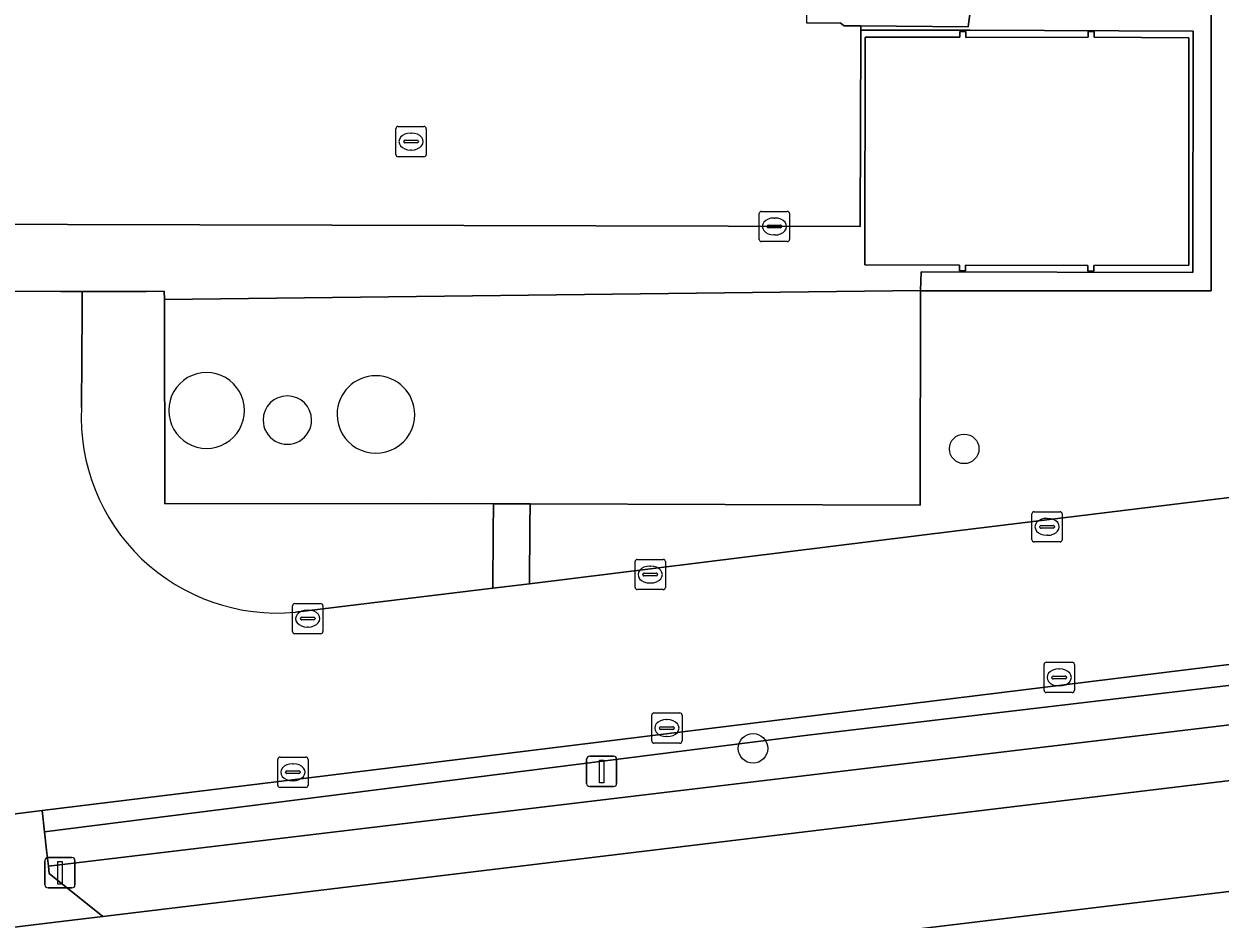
# Model space of a CAD drawing. Extents: x 161477 to 163040, y 383680 to 384871.
# Drawn here: x 162039.72 to 162079.23, y 384067.52 to 384097.11 of the extents above; entities that cross this region are included whole.
import ezdxf

# ---------------------------------------------------------------- set-up
doc = ezdxf.new("R2010")
doc.units = 0
for name, color, linetype in [('IMGEO_Berm_groen', 7, 'Continuous'), ('IMGEO_Boom', 7, 'Continuous'), ('IMGEO_Erf', 7, 'Continuous'), ('IMGEO_Fietspad_gesloten', 7, 'Continuous'), ('IMGEO_Fietspad_open', 7, 'Continuous'), ('IMGEO_Groenvoorziening', 7, 'Continuous'), ('IMGEO_Haag', 7, 'Continuous'), ('IMGEO_Kolk', 7, 'Continuous'), ('IMGEO_Lichtmast', 7, 'Continuous'), ('IMGEO_Opslagtank', 7, 'Continuous'), ('IMGEO_Pand', 7, 'Continuous'), ('IMGEO_Rijbaan_lokaal_open', 7, 'Continuous'), ('IMGEO_Rioolput', 7, 'Continuous'), ('IMGEO_Terreindeel_halfverhard', 7, 'Continuous'), ('IMGEO_Verkeersbordpaal', 7, 'Continuous'), ('IMGEO_Voetpad_open', 7, 'Continuous')]:
    doc.layers.add(name, color=color, linetype=linetype)

msp = doc.modelspace()

# ---------------------------------------------------------------- linework, layer by layer
at = {"layer": 'IMGEO_Berm_groen'}
for points in [[(162225.449, 384092.868), (162225.46, 384092.912), (162224.42, 384093.611), (162223.116, 384093.366), (162218.709, 384092.746), (162214.308, 384092.077), (162209.915, 384091.359), (162205.531, 384090.591), (162186.171, 384087.226), (162182.978, 384086.653), (162179.777, 384086.131), (162176.568, 384085.658), (162173.352, 384085.235), (162170.566, 384084.911), (162167.775, 384084.623), (162135.82, 384080.702), (162128.195, 384079.766), (162094.555, 384075.741), (162040.526, 384069.275), (162040.556, 384069.026), (162042.321, 384067.606), (162164.301, 384082.326)], [(162179.927, 384080.597), (162164.799, 384078.716), (162037.295, 384063.34), (162003.42, 384059.174), (162000, 384058.753), (161967.373, 384054.741), (161896.962, 384046.212), (161847.953, 384040.275), (161822.49, 384037.235), (161793.606, 384033.742), (161792.05, 384033.368), (161791.016, 384033.255), (161789.879, 384033.126), (161782.08, 384032.349)]]:
    msp.add_lwpolyline(points, dxfattribs=at)
at = {"layer": 'IMGEO_Boom'}
for centre in [(162070.78, 384083.062), (162063.804, 384073.164)]:
    msp.add_circle(centre, 0.489, dxfattribs=at)
at = {"layer": 'IMGEO_Erf'}
msp.add_lwpolyline([(162069.342, 384088.287), (162069.342, 384088.292), (162044.356, 384088.002), (162044.369, 384081.245), (162053.115, 384081.257), (162055.228, 384081.25), (162056.444, 384081.246), (162069.33, 384081.203)], close=True, dxfattribs=at)
for centre, radius, start, end in [((162045.752, 384084.335), 1.25, 359.9291, 180.0709), ((162051.345, 384084.199), 1.282, 0.0211, 179.9789), ((162048.42, 384084.014), 0.8, 0.0358, 179.9642), ((162045.752, 384084.329), 1.25, 179.8328, 0.1672), ((162051.345, 384084.199), 1.282, 179.9846, 0.0154), ((162048.42, 384084.014), 0.8, 179.945, 0.055)]:
    msp.add_arc(centre, radius, start, end, dxfattribs=at)
at = {"layer": 'IMGEO_Fietspad_gesloten'}
msp.add_lwpolyline([(162179.402, 384084.189), (162164.301, 384082.326), (162042.321, 384067.606), (162040.757, 384067.417), (162037.582, 384067.034), (162036.674, 384066.924), (162002.758, 384062.766), (162000, 384062.428), (161967.056, 384058.389), (161896.476, 384049.775), (161896.962, 384046.212), (161967.373, 384054.741), (162000, 384058.753), (162003.42, 384059.174), (162037.295, 384063.34), (162164.799, 384078.716)], dxfattribs=at)
at = {"layer": 'IMGEO_Fietspad_open'}
msp.add_lwpolyline([(162040.556, 384069.026), (162040.526, 384069.275), (162040.467, 384069.803), (162040.402, 384070.402), (162040.324, 384071.11), (162038.64, 384070.903), (162038.716, 384070.33), (162038.737, 384070.163), (162038.814, 384069.569), (162038.896, 384068.971), (162038.924, 384068.822), (162037.582, 384067.034), (162040.757, 384067.417), (162042.321, 384067.606)], close=True, dxfattribs=at)
at = {"layer": 'IMGEO_Groenvoorziening'}
for points in [[(162084.158, 384114.999), (162067.083, 384115.003), (162067.066, 384102.213), (162065.562, 384102.21), (162065.574, 384097.144), (162066.68, 384097.137), (162066.816, 384097.039), (162067.365, 384097.038), (162070.916, 384097.012), (162070.921, 384097.102), (162070.98, 384097.501), (162078.942, 384097.462), (162078.944, 384088.289), (162070.172, 384088.282), (162069.654, 384088.287), (162069.342, 384088.287), (162069.33, 384081.203), (162056.444, 384081.246), (162056.436, 384080.507), (162056.415, 384078.601), (162070.537, 384080.356), (162090.45, 384082.793)], [(162055.228, 384081.25), (162053.115, 384081.257), (162044.369, 384081.245), (162044.356, 384088.002), (162044.355, 384088.272), (162043.755, 384088.257), (162041.64, 384088.262), (162041.636, 384087.641), (162041.617, 384084.428)], [(162126.703, 384081.75), (162074.887, 384075.359), (162049.762, 384072.273), (162040.324, 384071.11), (162040.402, 384070.402), (162065.523, 384073.587), (162094.619, 384077.023), (162100.634, 384077.733), (162132.946, 384081.569)], [(162132.946, 384081.569), (162100.634, 384077.733), (162094.619, 384077.023), (162065.523, 384073.587), (162040.402, 384070.402), (162040.467, 384069.803), (162040.526, 384069.275), (162094.555, 384075.741), (162128.195, 384079.766)], [(162048.685, 384077.665), (162055.207, 384078.454), (162055.221, 384080.307), (162055.228, 384081.25)]]:
    msp.add_lwpolyline(points, dxfattribs=at)
msp.add_arc((162048.082, 384084.11), 6.473, 177.182, 275.3445, dxfattribs=at)
at = {"layer": 'IMGEO_Haag'}
msp.add_lwpolyline([(162132.946, 384081.569), (162100.634, 384077.733), (162094.619, 384077.023), (162065.523, 384073.587), (162040.402, 384070.402), (162040.467, 384069.803), (162040.526, 384069.275), (162094.555, 384075.741), (162128.195, 384079.766)], dxfattribs=at)
at = {"layer": 'IMGEO_Kolk'}
for p, q in [((162064.01, 384089.985), (162064.01, 384090.837)), ((162064.085, 384090.911), (162064.937, 384090.911)), ((162065.011, 384090.837), (162065.011, 384089.985)), ((162064.269, 384090.405), (162064.269, 384090.417)), ((162064.707, 384090.368), (162064.309, 384090.368)), ((162064.312, 384090.454), (162064.71, 384090.454)), ((162064.498, 384090.691), (162064.523, 384090.691)), ((162064.753, 384090.417), (162064.753, 384090.405)), ((162064.521, 384090.131), (162064.496, 384090.131)), ((162064.937, 384089.911), (162064.085, 384089.911)), ((162073.019, 384080.059), (162073.019, 384080.911)), ((162073.094, 384080.985), (162073.946, 384080.985)), ((162074.02, 384080.911), (162074.02, 384080.059)), ((162073.278, 384080.479), (162073.278, 384080.491)), ((162073.321, 384080.528), (162073.719, 384080.528)), ((162073.507, 384080.765), (162073.532, 384080.765)), ((162073.762, 384080.491), (162073.762, 384080.479)), ((162073.716, 384080.442), (162073.318, 384080.442)), ((162073.53, 384080.205), (162073.505, 384080.205)), ((162073.946, 384079.985), (162073.094, 384079.985)), ((162059.907, 384078.483), (162059.907, 384079.335)), ((162059.982, 384079.409), (162060.834, 384079.409)), ((162060.908, 384079.335), (162060.908, 384078.483)), ((162060.166, 384078.903), (162060.166, 384078.915)), ((162060.209, 384078.952), (162060.607, 384078.952)), ((162060.395, 384079.189), (162060.42, 384079.189)), ((162060.65, 384078.915), (162060.65, 384078.903)), ((162060.604, 384078.866), (162060.206, 384078.866)), ((162060.418, 384078.629), (162060.393, 384078.629)), ((162060.834, 384078.409), (162059.982, 384078.409)), ((162048.593, 384077.026), (162048.593, 384077.878)), ((162048.668, 384077.952), (162049.52, 384077.952)), ((162049.081, 384077.732), (162049.106, 384077.732)), ((162049.594, 384077.878), (162049.594, 384077.026)), ((162048.852, 384077.446), (162048.852, 384077.458)), ((162049.29, 384077.409), (162048.892, 384077.409)), ((162048.895, 384077.495), (162049.293, 384077.495)), ((162049.336, 384077.458), (162049.336, 384077.446)), ((162049.52, 384076.952), (162048.668, 384076.952)), ((162049.104, 384077.172), (162049.079, 384077.172)), ((162073.418, 384075.083), (162073.418, 384075.935)), ((162073.493, 384076.009), (162074.345, 384076.009)), ((162073.906, 384075.789), (162073.931, 384075.789)), ((162074.419, 384075.935), (162074.419, 384075.083)), ((162073.677, 384075.503), (162073.677, 384075.515)), ((162074.115, 384075.466), (162073.717, 384075.466)), ((162073.72, 384075.552), (162074.118, 384075.552)), ((162074.161, 384075.515), (162074.161, 384075.503)), ((162074.345, 384075.009), (162073.493, 384075.009)), ((162073.929, 384075.229), (162073.904, 384075.229)), ((162060.457, 384073.409), (162060.457, 384074.261)), ((162060.532, 384074.335), (162061.384, 384074.335)), ((162061.458, 384074.261), (162061.458, 384073.409)), ((162060.716, 384073.829), (162060.716, 384073.841)), ((162061.154, 384073.792), (162060.756, 384073.792)), ((162060.759, 384073.878), (162061.157, 384073.878)), ((162060.945, 384074.115), (162060.97, 384074.115)), ((162061.2, 384073.841), (162061.2, 384073.829)), ((162060.968, 384073.555), (162060.943, 384073.555)), ((162061.384, 384073.335), (162060.532, 384073.335)), ((162048.103, 384071.948), (162048.103, 384072.8)), ((162048.178, 384072.874), (162049.03, 384072.874)), ((162048.591, 384072.654), (162048.616, 384072.654)), ((162049.104, 384072.8), (162049.104, 384071.948)), ((162048.362, 384072.368), (162048.362, 384072.38)), ((162048.8, 384072.331), (162048.402, 384072.331)), ((162048.405, 384072.417), (162048.803, 384072.417)), ((162048.846, 384072.38), (162048.846, 384072.368)), ((162049.03, 384071.874), (162048.178, 384071.874)), ((162048.614, 384072.094), (162048.589, 384072.094))]:
    msp.add_line(p, q, dxfattribs=at)
for points in [[(162064.01, 384089.985), (162064.01, 384090.837)], [(162064.085, 384090.911), (162064.937, 384090.911)], [(162065.011, 384090.837), (162065.011, 384089.985)], [(162064.937, 384089.911), (162064.085, 384089.911)], [(162073.019, 384080.059), (162073.019, 384080.911)], [(162073.094, 384080.985), (162073.946, 384080.985)], [(162074.02, 384080.911), (162074.02, 384080.059)], [(162073.946, 384079.985), (162073.094, 384079.985)], [(162059.907, 384078.483), (162059.907, 384079.335)], [(162059.982, 384079.409), (162060.834, 384079.409)], [(162060.908, 384079.335), (162060.908, 384078.483)], [(162060.834, 384078.409), (162059.982, 384078.409)], [(162048.593, 384077.026), (162048.593, 384077.878)], [(162048.668, 384077.952), (162049.52, 384077.952)], [(162049.594, 384077.878), (162049.594, 384077.026)], [(162049.52, 384076.952), (162048.668, 384076.952)], [(162073.418, 384075.083), (162073.418, 384075.935)], [(162073.493, 384076.009), (162074.345, 384076.009)], [(162074.419, 384075.935), (162074.419, 384075.083)], [(162074.345, 384075.009), (162073.493, 384075.009)], [(162060.457, 384073.409), (162060.457, 384074.261)], [(162060.532, 384074.335), (162061.384, 384074.335)], [(162061.458, 384074.261), (162061.458, 384073.409)], [(162061.384, 384073.335), (162060.532, 384073.335)], [(162048.103, 384071.948), (162048.103, 384072.8)], [(162048.178, 384072.874), (162049.03, 384072.874)], [(162049.104, 384072.8), (162049.104, 384071.948)], [(162049.03, 384071.874), (162048.178, 384071.874)]]:
    msp.add_lwpolyline(points, dxfattribs=at)
for centre, radius, start, end in [((162064.087, 384090.835), 0.0765, 91.552, 178.448), ((162064.087, 384090.835), 0.0765, 91.552, 178.448), ((162064.935, 384090.835), 0.0765, 1.552, 88.448), ((162064.935, 384090.835), 0.0765, 1.552, 88.448), ((162064.309, 384090.414), 0.0403, 85.8775, 175.7526), ((162064.306, 384090.404), 0.0366, 178.938, 274.7102), ((162064.71, 384090.411), 0.043, 264.8664, 352.4533), ((162064.714, 384090.416), 0.0386, 1.7309, 96.639), ((162064.087, 384089.987), 0.0765, 181.552, 268.448), ((162064.087, 384089.987), 0.0765, 181.552, 268.448), ((162064.935, 384089.987), 0.0765, 271.552, 358.448), ((162064.935, 384089.987), 0.0765, 271.552, 358.448), ((162073.096, 384080.909), 0.0765, 91.552, 178.448), ((162073.096, 384080.909), 0.0765, 91.552, 178.448), ((162073.944, 384080.909), 0.0765, 1.552, 88.448), ((162073.944, 384080.909), 0.0765, 1.552, 88.448), ((162073.318, 384080.488), 0.0403, 85.8775, 175.7526), ((162073.723, 384080.49), 0.0386, 1.7309, 96.639), ((162073.315, 384080.478), 0.0366, 178.938, 274.7102), ((162073.719, 384080.485), 0.043, 264.8664, 352.4533), ((162073.096, 384080.061), 0.0765, 181.552, 268.448), ((162073.096, 384080.061), 0.0765, 181.552, 268.448), ((162073.944, 384080.061), 0.0765, 271.552, 358.448), ((162073.944, 384080.061), 0.0765, 271.552, 358.448), ((162059.984, 384079.333), 0.0765, 91.552, 178.448), ((162059.984, 384079.333), 0.0765, 91.552, 178.448), ((162060.832, 384079.333), 0.0765, 1.552, 88.448), ((162060.832, 384079.333), 0.0765, 1.552, 88.448), ((162060.206, 384078.912), 0.0403, 85.8775, 175.7526), ((162060.611, 384078.914), 0.0386, 1.7309, 96.639), ((162060.203, 384078.902), 0.0366, 178.938, 274.7102), ((162060.607, 384078.909), 0.043, 264.8664, 352.4533), ((162059.984, 384078.485), 0.0765, 181.552, 268.448), ((162059.984, 384078.485), 0.0765, 181.552, 268.448), ((162060.832, 384078.485), 0.0765, 271.552, 358.448), ((162060.832, 384078.485), 0.0765, 271.552, 358.448), ((162048.67, 384077.876), 0.0765, 91.552, 178.448), ((162048.67, 384077.876), 0.0765, 91.552, 178.448), ((162049.518, 384077.876), 0.0765, 1.552, 88.448), ((162049.518, 384077.876), 0.0765, 1.552, 88.448), ((162048.892, 384077.455), 0.0403, 85.8775, 175.7526), ((162048.889, 384077.445), 0.0366, 178.938, 274.7102), ((162049.293, 384077.452), 0.043, 264.8664, 352.4533), ((162049.297, 384077.457), 0.0386, 1.7309, 96.639), ((162048.67, 384077.028), 0.0765, 181.552, 268.448), ((162048.67, 384077.028), 0.0765, 181.552, 268.448), ((162049.518, 384077.028), 0.0765, 271.552, 358.448), ((162049.518, 384077.028), 0.0765, 271.552, 358.448), ((162073.495, 384075.933), 0.0765, 91.552, 178.448), ((162073.495, 384075.933), 0.0765, 91.552, 178.448), ((162074.343, 384075.933), 0.0765, 1.552, 88.448), ((162074.343, 384075.933), 0.0765, 1.552, 88.448), ((162073.717, 384075.512), 0.0403, 85.8775, 175.7526), ((162073.714, 384075.502), 0.0366, 178.938, 274.7102), ((162074.118, 384075.509), 0.043, 264.8664, 352.4533), ((162074.122, 384075.514), 0.0386, 1.7309, 96.639), ((162073.495, 384075.085), 0.0765, 181.552, 268.448), ((162073.495, 384075.085), 0.0765, 181.552, 268.448), ((162074.343, 384075.085), 0.0765, 271.552, 358.448), ((162074.343, 384075.085), 0.0765, 271.552, 358.448), ((162060.534, 384074.259), 0.0765, 91.552, 178.448), ((162060.534, 384074.259), 0.0765, 91.552, 178.448), ((162061.382, 384074.259), 0.0765, 1.552, 88.448), ((162061.382, 384074.259), 0.0765, 1.552, 88.448), ((162060.756, 384073.838), 0.0403, 85.8775, 175.7526), ((162060.753, 384073.828), 0.0366, 178.938, 274.7102), ((162061.157, 384073.835), 0.043, 264.8664, 352.4533), ((162061.161, 384073.84), 0.0386, 1.7309, 96.639), ((162060.534, 384073.411), 0.0765, 181.552, 268.448), ((162060.534, 384073.411), 0.0765, 181.552, 268.448), ((162061.382, 384073.411), 0.0765, 271.552, 358.448), ((162061.382, 384073.411), 0.0765, 271.552, 358.448), ((162048.18, 384072.798), 0.0765, 91.552, 178.448), ((162048.18, 384072.798), 0.0765, 91.552, 178.448), ((162049.028, 384072.798), 0.0765, 1.552, 88.448), ((162049.028, 384072.798), 0.0765, 1.552, 88.448), ((162048.402, 384072.377), 0.0403, 85.8775, 175.7526), ((162048.399, 384072.367), 0.0366, 178.938, 274.7102), ((162048.803, 384072.374), 0.043, 264.8664, 352.4533), ((162048.807, 384072.379), 0.0386, 1.7309, 96.639), ((162048.18, 384071.95), 0.0765, 181.552, 268.448), ((162048.18, 384071.95), 0.0765, 181.552, 268.448), ((162049.028, 384071.95), 0.0765, 271.552, 358.448), ((162049.028, 384071.95), 0.0765, 271.552, 358.448)]:
    msp.add_arc(centre, radius, start, end, dxfattribs=at)
for centre, major_axis, ratio, start_param, end_param in [((162064.497, 384090.411), (-0.387, 0.002), 0.722429, 4.712389, 7.853982), ((162064.522, 384090.411), (-0.39, 0.002), 0.717154, 1.570796, 4.712389), ((162073.506, 384080.485), (-0.387, 0.002), 0.722429, 4.712389, 7.853982), ((162073.531, 384080.485), (-0.39, 0.002), 0.717154, 1.570796, 4.712389), ((162060.394, 384078.909), (-0.387, 0.002), 0.722429, 4.712389, 7.853982), ((162060.419, 384078.909), (-0.39, 0.002), 0.717154, 1.570796, 4.712389), ((162049.08, 384077.452), (-0.387, 0.002), 0.722429, 4.712389, 7.853982), ((162049.105, 384077.452), (-0.39, 0.002), 0.717154, 1.570796, 4.712389), ((162073.905, 384075.509), (-0.387, 0.002), 0.722429, 4.712389, 7.853982), ((162073.93, 384075.509), (-0.39, 0.002), 0.717154, 1.570796, 4.712389), ((162060.944, 384073.835), (-0.387, 0.002), 0.722429, 4.712389, 7.853982), ((162060.969, 384073.835), (-0.39, 0.002), 0.717154, 1.570796, 4.712389), ((162048.59, 384072.374), (-0.387, 0.002), 0.722429, 4.712389, 7.853982), ((162048.615, 384072.374), (-0.39, 0.002), 0.717154, 1.570796, 4.712389)]:
    msp.add_ellipse(centre, major_axis=major_axis, ratio=ratio, start_param=start_param, end_param=end_param, dxfattribs=at)
at = {"layer": 'IMGEO_Lichtmast'}
for p, q in [((162058.308, 384072.003), (162058.308, 384072.803)), ((162058.308, 384072.803), (162058.308, 384072.003)), ((162058.408, 384072.903), (162059.198, 384072.903)), ((162059.198, 384072.903), (162058.408, 384072.903)), ((162059.298, 384072.803), (162059.298, 384072.003)), ((162059.298, 384072.003), (162059.298, 384072.803)), ((162059.198, 384071.903), (162058.408, 384071.903)), ((162058.408, 384071.903), (162059.198, 384071.903))]:
    msp.add_line(p, q, dxfattribs=at)
msp.add_lwpolyline([(162058.728, 384072.778), (162058.878, 384072.778), (162058.878, 384072.028), (162058.728, 384072.028), (162058.728, 384072.778)], dxfattribs=at)
for centre, start, end in [((162058.408, 384072.803), 90, 180), ((162058.408, 384072.803), 90, 180), ((162059.198, 384072.803), 0, 90), ((162059.198, 384072.803), 360, 90), ((162058.408, 384072.003), 180, 270), ((162058.408, 384072.003), 180, 270), ((162059.198, 384072.003), 270, 0), ((162059.198, 384072.003), 270, 0)]:
    msp.add_arc(centre, 0.1, start, end, dxfattribs=at)
at = {"layer": 'IMGEO_Opslagtank'}
for centre, radius, start, end in [((162045.752, 384084.335), 1.25, 359.9291, 180.0709), ((162051.345, 384084.199), 1.282, 0.0211, 179.9789), ((162048.42, 384084.014), 0.8, 0.0358, 179.9642), ((162045.752, 384084.329), 1.25, 179.8328, 0.1672), ((162051.345, 384084.199), 1.282, 179.9846, 0.0154), ((162048.42, 384084.014), 0.8, 179.945, 0.055)]:
    msp.add_arc(centre, radius, start, end, dxfattribs=at)
at = {"layer": 'IMGEO_Pand'}
msp.add_lwpolyline([(162075.064, 384088.93), (162075.066, 384089.12), (162078.199, 384089.136), (162078.204, 384096.642), (162075.076, 384096.665), (162075.078, 384096.855), (162074.878, 384096.857), (162074.876, 384096.667), (162070.835, 384096.662), (162070.838, 384096.852), (162070.638, 384096.855), (162070.635, 384096.664), (162067.507, 384096.664), (162067.5, 384089.142), (162070.621, 384089.131), (162070.62, 384088.941), (162070.819, 384088.941), (162070.821, 384089.131), (162074.866, 384089.12), (162074.867, 384088.93)], close=True, dxfattribs=at)
at = {"layer": 'IMGEO_Rijbaan_lokaal_open'}
for points in [[(162036.86, 384111.848), (162036.79, 384093.793), (162036.79, 384090.486), (162067.348, 384090.409), (162067.365, 384096.898), (162067.365, 384097.038), (162066.816, 384097.039), (162066.68, 384097.137)], [(161970.207, 384062.463), (161999.415, 384066.04), (162029.793, 384069.809), (162033.87, 384070.315), (162038.64, 384070.903), (162040.324, 384071.11), (162049.762, 384072.273), (162074.887, 384075.359), (162126.703, 384081.75), (162137.045, 384083.02), (162151.986, 384084.897), (162163.919, 384086.495), (162165.86, 384086.873), (162167.824, 384087.366), (162179.892, 384090.398), (162193.267, 384093.566), (162198.272, 384094.769), (162203.46, 384096)], [(162041.617, 384084.428), (162041.636, 384087.641), (162041.64, 384088.262), (162040.935, 384088.264), (162036.712, 384088.28), (162036.526, 384080.069)], [(162090.45, 384082.793), (162070.537, 384080.356), (162056.415, 384078.601), (162055.207, 384078.454), (162048.685, 384077.665)]]:
    msp.add_lwpolyline(points, dxfattribs=at)
msp.add_arc((162048.082, 384084.11), 6.473, 177.182, 275.3445, dxfattribs=at)
at = {"layer": 'IMGEO_Rioolput'}
for p, q in [((162052.007, 384092.79), (162052.007, 384093.642)), ((162052.082, 384093.716), (162052.934, 384093.716)), ((162053.008, 384093.642), (162053.008, 384092.79)), ((162052.266, 384093.21), (162052.266, 384093.222)), ((162052.704, 384093.173), (162052.306, 384093.173)), ((162052.309, 384093.259), (162052.707, 384093.259)), ((162052.495, 384093.496), (162052.52, 384093.496)), ((162052.75, 384093.222), (162052.75, 384093.21)), ((162052.518, 384092.936), (162052.493, 384092.936)), ((162052.934, 384092.716), (162052.082, 384092.716))]:
    msp.add_line(p, q, dxfattribs=at)
for points in [[(162052.007, 384092.79), (162052.007, 384093.642)], [(162052.082, 384093.716), (162052.934, 384093.716)], [(162053.008, 384093.642), (162053.008, 384092.79)], [(162052.934, 384092.716), (162052.082, 384092.716)]]:
    msp.add_lwpolyline(points, dxfattribs=at)
for centre, radius, start, end in [((162052.084, 384093.64), 0.0765, 91.552, 178.448), ((162052.084, 384093.64), 0.0765, 91.552, 178.448), ((162052.932, 384093.64), 0.0765, 1.552, 88.448), ((162052.932, 384093.64), 0.0765, 1.552, 88.448), ((162052.306, 384093.219), 0.0403, 85.8775, 175.7526), ((162052.303, 384093.209), 0.0366, 178.938, 274.7102), ((162052.707, 384093.216), 0.043, 264.8664, 352.4533), ((162052.711, 384093.221), 0.0386, 1.7309, 96.639), ((162052.084, 384092.792), 0.0765, 181.552, 268.448), ((162052.084, 384092.792), 0.0765, 181.552, 268.448), ((162052.932, 384092.792), 0.0765, 271.552, 358.448), ((162052.932, 384092.792), 0.0765, 271.552, 358.448)]:
    msp.add_arc(centre, radius, start, end, dxfattribs=at)
for centre, major_axis, ratio, start_param, end_param in [((162052.494, 384093.216), (-0.387, 0.002), 0.722429, 4.712389, 7.853982), ((162052.519, 384093.216), (-0.39, 0.002), 0.717154, 1.570796, 4.712389)]:
    msp.add_ellipse(centre, major_axis=major_axis, ratio=ratio, start_param=start_param, end_param=end_param, dxfattribs=at)
at = {"layer": 'IMGEO_Terreindeel_halfverhard'}
msp.add_lwpolyline([(162078.942, 384097.462), (162070.98, 384097.501), (162070.921, 384097.102), (162070.916, 384097.012), (162067.365, 384097.038), (162067.365, 384096.898), (162070.977, 384096.901), (162078.342, 384096.867), (162078.33, 384088.887), (162069.357, 384088.908), (162069.342, 384088.292), (162069.342, 384088.287), (162069.654, 384088.287), (162070.172, 384088.282), (162078.944, 384088.289)], close=True, dxfattribs=at)
at = {"layer": 'IMGEO_Verkeersbordpaal'}
for p, q in [((162040.413, 384068.653), (162040.413, 384069.453)), ((162040.413, 384069.453), (162040.413, 384068.653)), ((162040.513, 384069.553), (162041.303, 384069.553)), ((162041.303, 384069.553), (162040.513, 384069.553)), ((162041.403, 384069.453), (162041.403, 384068.653)), ((162041.403, 384068.653), (162041.403, 384069.453)), ((162041.303, 384068.553), (162040.513, 384068.553)), ((162040.513, 384068.553), (162041.303, 384068.553))]:
    msp.add_line(p, q, dxfattribs=at)
msp.add_lwpolyline([(162040.833, 384069.428), (162040.983, 384069.428), (162040.983, 384068.678), (162040.833, 384068.678), (162040.833, 384069.428)], dxfattribs=at)
for centre, start, end in [((162040.513, 384069.453), 90, 180), ((162040.513, 384069.453), 90, 180), ((162041.303, 384069.453), 0, 90), ((162041.303, 384069.453), 360, 90), ((162040.513, 384068.653), 180, 270), ((162040.513, 384068.653), 180, 270), ((162041.303, 384068.653), 270, 0), ((162041.303, 384068.653), 270, 0)]:
    msp.add_arc(centre, 0.1, start, end, dxfattribs=at)
at = {"layer": 'IMGEO_Voetpad_open'}
msp.add_lwpolyline([(162033.813, 384109.436), (162033.801, 384089.876), (162035.316, 384089.876), (162035.311, 384088.29), (162036.712, 384088.28), (162040.935, 384088.264), (162041.64, 384088.262), (162043.755, 384088.257), (162044.355, 384088.272), (162044.356, 384088.002), (162069.342, 384088.292), (162069.357, 384088.908), (162078.33, 384088.887), (162078.342, 384096.867), (162070.977, 384096.901), (162067.365, 384096.898), (162067.348, 384090.409), (162036.79, 384090.486), (162036.79, 384093.793), (162036.86, 384111.848)], dxfattribs=at)
for points in [[(162070.621, 384089.131), (162067.5, 384089.142), (162067.507, 384096.664), (162070.635, 384096.664), (162070.638, 384096.855), (162070.838, 384096.852), (162070.835, 384096.662), (162074.876, 384096.667), (162074.878, 384096.857), (162075.078, 384096.855), (162075.076, 384096.665), (162078.204, 384096.642), (162078.199, 384089.136), (162075.066, 384089.12), (162075.064, 384088.93), (162074.867, 384088.93), (162074.866, 384089.12), (162070.821, 384089.131), (162070.819, 384088.941), (162070.62, 384088.941)], [(162056.444, 384081.246), (162055.228, 384081.25), (162055.221, 384080.307), (162055.207, 384078.454), (162056.415, 384078.601), (162056.436, 384080.507)]]:
    msp.add_lwpolyline(points, close=True, dxfattribs=at)

doc.saveas('drawing.dxf')
